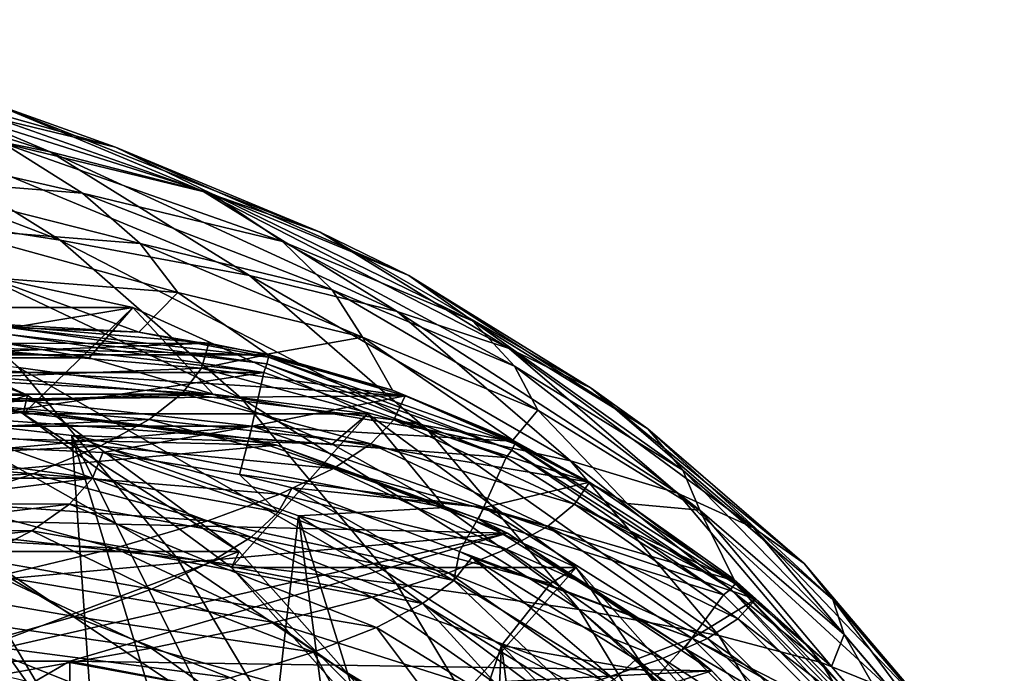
# Model space of a CAD drawing. Header units: metres. Extents: x -240 to 45, y -77 to 27.
# Tile 259 of 259: x 26 to 42, y 13 to 24. Entities that reach past the tile are written whole.
import ezdxf

# ---------------------------------------------------------------- set-up
doc = ezdxf.new("R2010")
doc.units = ezdxf.units.M
doc.layers.add('solid_MASSBILD_K_E_SW0001', color=7, linetype='CONTINUOUS')

msp = doc.modelspace()

# ---------------------------------------------------------------- linework, layer by layer
at = {"layer": 'solid_MASSBILD_K_E_SW0001'}
for points in [[(26.513256, 21.618383, 69.993279), (23.400091, 22.242815, 51.456181), (19.854733, 23.741789, 52.18158)], [(23.040997, 23.075932, 70.57016), (26.513256, 21.618383, 69.993279), (19.854733, 23.741789, 52.18158)], [(27.565533, 21.69525, 107.483948), (25.578016, 22.399107, 89.015839), (22.012533, 23.262505, 89.493393)], [(24.103523, 22.531013, 107.857719), (27.565533, 21.69525, 107.483948), (22.012533, 23.262505, 89.493393)], [(28.965565, 20.984377, 88.562119), (26.513256, 21.618383, 69.993279), (23.040997, 23.075932, 70.57016)], [(25.578016, 22.399107, 89.015839), (28.965565, 20.984377, 88.562119), (23.040997, 23.075932, 70.57016)], [(26.672125, 20.196167, 50.786701), (23.021887, 20.767944, 32.364391), (19.678827, 22.87096, 33.141697)], [(23.400091, 22.242815, 51.456181), (26.672125, 20.196167, 50.786701), (19.678827, 22.87096, 33.141697)], [(29.100212, 20.95089, 125.953415), (27.565533, 21.69525, 107.483948), (24.103523, 22.531013, 107.857719)], [(25.756939, 21.757664, 126.242805), (29.100212, 20.95089, 125.953415), (24.103523, 22.531013, 107.857719)], [(30.854872, 20.325314, 107.128815), (28.965565, 20.984377, 88.562119), (25.578016, 22.399107, 89.015839)], [(27.565533, 21.69525, 107.483948), (30.854872, 20.325314, 107.128815), (25.578016, 22.399107, 89.015839)], [(29.717533, 19.628521, 69.460907), (26.672125, 20.196167, 50.786701), (23.400091, 22.242815, 51.456181)], [(26.513256, 21.618383, 69.993279), (29.717533, 19.628521, 69.460907), (23.400091, 22.242815, 51.456181)], [(27.030077, 20.954216, 144.644272), (25.756939, 21.757664, 126.242805), (22.329327, 22.028706, 126.539497)], [(23.733673, 21.215235, 144.864838), (27.030077, 20.954216, 144.644272), (22.329327, 22.028706, 126.539497)], [(30.245377, 20.177254, 144.429153), (29.100212, 20.95089, 125.953415), (25.756939, 21.757664, 126.242805)], [(27.030077, 20.954216, 144.644272), (30.245377, 20.177254, 144.429153), (25.756939, 21.757664, 126.242805)], [(32.276798, 19.62817, 125.678459), (30.854872, 20.325314, 107.128815), (27.565533, 21.69525, 107.483948)], [(29.100212, 20.95089, 125.953415), (32.276798, 19.62817, 125.678459), (27.565533, 21.69525, 107.483948)], [(32.091705, 19.052948, 88.143402), (29.717533, 19.628521, 69.460907), (26.513256, 21.618383, 69.993279)], [(28.965565, 20.984377, 88.562119), (32.091705, 19.052948, 88.143402), (26.513256, 21.618383, 69.993279)], [(27.956911, 20.146351, 163.059814), (27.030077, 20.954216, 144.644272), (23.733673, 21.215235, 144.864838)], [(24.791973, 20.397409, 163.214233), (27.956911, 20.146351, 163.059814), (23.733673, 21.215235, 144.864838)], [(31.043941, 19.399225, 162.909195), (30.245377, 20.177254, 144.429153), (27.030077, 20.954216, 144.644272)], [(27.956911, 20.146351, 163.059814), (31.043941, 19.399225, 162.909195), (27.030077, 20.954216, 144.644272)], [(33.890537, 18.454912, 106.801071), (32.091705, 19.052948, 88.143402), (28.965565, 20.984377, 88.562119)], [(30.854872, 20.325314, 107.128815), (33.890537, 18.454912, 106.801071), (28.965565, 20.984377, 88.562119)], [(33.300373, 18.903389, 144.224747), (32.276798, 19.62817, 125.678459), (29.100212, 20.95089, 125.953415)], [(30.245377, 20.177254, 144.429153), (33.300373, 18.903389, 144.224747), (29.100212, 20.95089, 125.953415)], [(29.590206, 17.652153, 50.189644), (26.003389, 18.152693, 31.671162), (23.021887, 20.767944, 32.364391)], [(26.672125, 20.196167, 50.786701), (29.590206, 17.652153, 50.189644), (23.021887, 20.767944, 32.364391)], [(24.791973, 20.397409, 163.214233), (25.525551, 19.600435, 181.58493), (28.567757, 19.359098, 181.492416)], [(24.791973, 20.397409, 163.214233), (28.567757, 19.359098, 181.492416), (27.956911, 20.146351, 163.059814)], [(35.208508, 17.822153, 125.424698), (33.890537, 18.454912, 106.801071), (30.854872, 20.325314, 107.128815)], [(32.276798, 19.62817, 125.678459), (35.208508, 17.822153, 125.424698), (30.854872, 20.325314, 107.128815)], [(32.575138, 17.155628, 68.986137), (29.590206, 17.652153, 50.189644), (26.672125, 20.196167, 50.786701)], [(29.717533, 19.628521, 69.460907), (32.575138, 17.155628, 68.986137), (26.672125, 20.196167, 50.786701)], [(27.956911, 20.146351, 163.059814), (28.567757, 19.359098, 181.492416), (31.535038, 18.641062, 181.402176)], [(27.956911, 20.146351, 163.059814), (31.535038, 18.641062, 181.402176), (31.043941, 19.399225, 162.909195)], [(33.977039, 18.174397, 162.766098), (33.300373, 18.903389, 144.224747), (30.245377, 20.177254, 144.429153)], [(31.043941, 19.399225, 162.909195), (33.977039, 18.174397, 162.766098), (30.245377, 20.177254, 144.429153)], [(27.839626, 19.116219, 113.126961), (23.79188, 19.989882, 113.840683), (22.299826, 19.116219, 81.70919)], [(27.839626, 19.116219, 113.126961), (25.095549, 18.659477, 121.226517), (23.79188, 19.989882, 113.840683)], [(27.938696, 18.718594, 199.712418), (28.567757, 19.359098, 181.492416), (25.525551, 19.600435, 181.58493)], [(25.849604, 18.835732, 199.712616), (27.938696, 18.718594, 199.712418), (25.525551, 19.600435, 181.58493)], [(34.879627, 16.652613, 87.769989), (32.575138, 17.155628, 68.986137), (29.717533, 19.628521, 69.460907)], [(32.091705, 19.052948, 88.143402), (34.879627, 16.652613, 87.769989), (29.717533, 19.628521, 69.460907)], [(36.119877, 17.164074, 144.036102), (35.208508, 17.822153, 125.424698), (32.276798, 19.62817, 125.678459)], [(33.300373, 18.903389, 144.224747), (36.119877, 17.164074, 144.036102), (32.276798, 19.62817, 125.678459)], [(26.146257, 17.705931, 80.424179), (22.301052, 19.444334, 81.102196), (14.875669, 17.705931, 16.505493)], [(26.146257, 17.705931, 80.424179), (22.299826, 19.116219, 81.70919), (22.301052, 19.444334, 81.102196)], [(27.938696, 18.718594, 199.712418), (30.002419, 18.367893, 199.712204), (28.567757, 19.359098, 181.492416)], [(30.002419, 18.367893, 199.712204), (31.535038, 18.641062, 181.402176), (28.567757, 19.359098, 181.492416)], [(31.043941, 19.399225, 162.909195), (31.535038, 18.641062, 181.402176), (34.35434, 17.464031, 181.316437)], [(31.043941, 19.399225, 162.909195), (34.35434, 17.464031, 181.316437), (33.977039, 18.174397, 162.766098)], [(27.839626, 19.116219, 113.126961), (22.299826, 19.116219, 81.70919), (26.080145, 17.407152, 81.042618)], [(26.146257, 17.705931, 80.424179), (26.080145, 17.407152, 81.042618), (22.299826, 19.116219, 81.70919)], [(27.839626, 19.116219, 113.126961), (27.140009, 18.306744, 120.86602), (25.095549, 18.659477, 121.226517)], [(31.619946, 17.407152, 112.460388), (27.839626, 19.116219, 113.126961), (26.080145, 17.407152, 81.042618)], [(27.839626, 19.116219, 113.126961), (29.132648, 17.723812, 120.514664), (27.140009, 18.306744, 120.86602)], [(31.619946, 17.407152, 112.460388), (29.132648, 17.723812, 120.514664), (27.839626, 19.116219, 113.126961)], [(36.597809, 16.130129, 106.508781), (34.879627, 16.652613, 87.769989), (32.091705, 19.052948, 88.143402)], [(33.890537, 18.454912, 106.801071), (36.597809, 16.130129, 106.508781), (32.091705, 19.052948, 88.143402)], [(36.683998, 16.502068, 162.634018), (36.119877, 17.164074, 144.036102), (33.300373, 18.903389, 144.224747)], [(33.977039, 18.174397, 162.766098), (36.683998, 16.502068, 162.634018), (33.300373, 18.903389, 144.224747)], [(22.552111, 18.533062, 200.399994), (25.806805, 18.823624, 200.399994), (29.062092, 18.541107, 200.399994)], [(25.755478, 18.416906, 210.02565), (29.062092, 18.541107, 200.399994), (25.806805, 18.823624, 200.399994)], [(25.852304, 18.792404, 199.855743), (27.938696, 18.718594, 199.712418), (25.849604, 18.835732, 199.712616)], [(25.852303, 18.682961, 199.961533), (25.851896, 18.535978, 200), (29.947947, 18.072838, 200)], [(25.852303, 18.682961, 199.961533), (29.998169, 18.212116, 199.961533), (25.852304, 18.792404, 199.855743)], [(25.852303, 18.682961, 199.961533), (29.947947, 18.072838, 200), (29.998169, 18.212116, 199.961533)], [(25.852304, 18.792404, 199.855743), (30.022707, 18.318771, 199.855743), (27.938696, 18.718594, 199.712418)], [(29.998169, 18.212116, 199.961533), (30.022707, 18.318771, 199.855743), (25.852304, 18.792404, 199.855743)], [(30.022707, 18.318771, 199.855743), (30.002419, 18.367893, 199.712204), (27.938696, 18.718594, 199.712418)], [(18.910109, 18.306744, 122.317177), (20.954567, 18.659477, 121.95668), (27.140009, 18.306744, 120.86602)], [(20.954567, 18.659477, 121.95668), (25.095549, 18.659477, 121.226517), (27.140009, 18.306744, 120.86602)], [(21.674252, 18.354313, 200.399994), (22.552111, 18.533062, 200.399994), (29.985395, 18.354292, 200.399994)], [(29.947947, 18.072838, 200), (25.851896, 18.535978, 200), (21.755913, 18.072725, 200)], [(28.550415, 15.090361, 31.07896), (24.849073, 15.512636, 12.97289), (22.234289, 18.660191, 13.592484)], [(26.003389, 18.152693, 31.671162), (28.550415, 15.090361, 31.07896), (22.234289, 18.660191, 13.592484)], [(22.552111, 18.533062, 200.399994), (29.062092, 18.541107, 200.399994), (29.985395, 18.354292, 200.399994)], [(25.755478, 18.416906, 210.02565), (28.945997, 18.140505, 210.084793), (29.062092, 18.541107, 200.399994)], [(29.062092, 18.541107, 200.399994), (28.945997, 18.140505, 210.084793), (29.985395, 18.354292, 200.399994)], [(30.002419, 18.367893, 199.712204), (32.015404, 17.787642, 199.711975), (31.535038, 18.641062, 181.402176)], [(33.952717, 16.984594, 199.711716), (34.35434, 17.464031, 181.316437), (31.535038, 18.641062, 181.402176)], [(32.015404, 17.787642, 199.711975), (33.952717, 16.984594, 199.711716), (31.535038, 18.641062, 181.402176)], [(25.755478, 18.416906, 210.02565), (25.512453, 18.004221, 219.64856), (28.945997, 18.140505, 210.084793)], [(30.022707, 18.318771, 199.855743), (32.015404, 17.787642, 199.711975), (30.002419, 18.367893, 199.712204)], [(37.823086, 15.577211, 125.198387), (36.597809, 16.130129, 106.508781), (33.890537, 18.454912, 106.801071)], [(35.208508, 17.822153, 125.424698), (37.823086, 15.577211, 125.198387), (33.890537, 18.454912, 106.801071)], [(16.917467, 17.723812, 122.668533), (18.910109, 18.306744, 122.317177), (29.132648, 17.723812, 120.514664)], [(18.910109, 18.306744, 122.317177), (27.140009, 18.306744, 120.86602), (29.132648, 17.723812, 120.514664)], [(21.674252, 18.354313, 200.399994), (29.985395, 18.354292, 200.399994), (32.218803, 17.694164, 200.399994)], [(25.829977, 17.650002, 200.399994), (21.674252, 18.354313, 200.399994), (32.218803, 17.694164, 200.399994)], [(28.945997, 18.140505, 210.084793), (32.218803, 17.694164, 200.399994), (29.985395, 18.354292, 200.399994)], [(29.998169, 18.212116, 199.961533), (29.947947, 18.072838, 200), (33.841747, 16.705269, 200)], [(29.998169, 18.212116, 199.961533), (33.933125, 16.824324, 199.961533), (30.022707, 18.318771, 199.855743)], [(29.998169, 18.212116, 199.961533), (33.841747, 16.705269, 200), (33.933125, 16.824324, 199.961533)], [(30.022707, 18.318771, 199.855743), (33.980915, 16.922781, 199.855743), (32.015404, 17.787642, 199.711975)], [(33.933125, 16.824324, 199.961533), (33.980915, 16.922781, 199.855743), (30.022707, 18.318771, 199.855743)], [(25.829977, 17.450001, 200), (29.947947, 18.072838, 200), (21.755913, 18.072725, 200)], [(25.512453, 18.004221, 219.64856), (28.636663, 17.734013, 219.773453), (28.945997, 18.140505, 210.084793)], [(25.829977, 17.450001, 200), (29.713083, 17.012463, 200), (29.947947, 18.072838, 200)], [(32.082523, 14.673477, 49.679703), (28.550415, 15.090361, 31.07896), (26.003389, 18.152693, 31.671162)], [(29.590206, 17.652153, 50.189644), (32.082523, 14.673477, 49.679703), (26.003389, 18.152693, 31.671162)], [(28.945997, 18.140505, 210.084793), (28.636663, 17.734013, 219.773453), (32.040001, 17.311852, 210.141937)], [(28.945997, 18.140505, 210.084793), (32.040001, 17.311852, 210.141937), (32.218803, 17.694164, 200.399994)], [(29.713083, 17.012463, 200), (33.841747, 16.705269, 200), (29.947947, 18.072838, 200)], [(33.977039, 18.174397, 162.766098), (34.35434, 17.464031, 181.316437), (36.956242, 15.856987, 181.237305)], [(33.977039, 18.174397, 162.766098), (36.956242, 15.856987, 181.237305), (36.683998, 16.502068, 162.634018)], [(25.512453, 18.004221, 219.64856), (25.049196, 17.581347, 229.266602), (28.636663, 17.734013, 219.773453)], [(25.049196, 17.581347, 229.266602), (28.103794, 17.31748, 229.463196), (28.636663, 17.734013, 219.773453)], [(28.636663, 17.734013, 219.773453), (28.103794, 17.31748, 229.463196), (31.666382, 16.923939, 219.89415)], [(28.636663, 17.734013, 219.773453), (31.666382, 16.923939, 219.89415), (32.040001, 17.311852, 210.141937)], [(33.980915, 16.922781, 199.855743), (33.952717, 16.984594, 199.711716), (32.015404, 17.787642, 199.711975)], [(38.634384, 15.002034, 143.867874), (37.823086, 15.577211, 125.198387), (35.208508, 17.822153, 125.424698)], [(36.119877, 17.164074, 144.036102), (38.634384, 15.002034, 143.867874), (35.208508, 17.822153, 125.424698)], [(26.146257, 17.705931, 80.424179), (14.875669, 17.705931, 16.505493), (18.281046, 15.193629, 15.905033)], [(23.025059, 17.5, 121.591599), (16.917467, 17.723812, 122.668533), (29.132648, 17.723812, 120.514664)], [(29.551634, 15.193629, 79.823723), (26.146257, 17.705931, 80.424179), (18.281046, 15.193629, 15.905033)], [(21.902395, 17.207458, 204.399994), (25.829977, 17.650002, 204.399994), (29.757557, 17.207458, 204.399994)], [(23.025059, 17.5, 121.591599), (29.132648, 17.723812, 120.514664), (31.048456, 16.918024, 120.176857)], [(25.049196, 17.581347, 229.266602), (24.336946, 17.144156, 238.877258), (28.103794, 17.31748, 229.463196)], [(29.757557, 17.207458, 200.399994), (25.829977, 17.650002, 200.399994), (32.218803, 17.694164, 200.399994)], [(25.829977, 17.650002, 204.399994), (25.829977, 17.650002, 200.399994), (29.757557, 17.207458, 200.399994)], [(25.829977, 17.650002, 204.399994), (29.757557, 17.207458, 200.399994), (29.757557, 17.207458, 204.399994)], [(29.551634, 15.193629, 79.823723), (26.080145, 17.407152, 81.042618), (26.146257, 17.705931, 80.424179)], [(31.619946, 17.407152, 112.460388), (31.048456, 16.918024, 120.176857), (29.132648, 17.723812, 120.514664)], [(35.015553, 14.26036, 68.580673), (32.082523, 14.673477, 49.679703), (29.590206, 17.652153, 50.189644)], [(32.575138, 17.155628, 68.986137), (35.015553, 14.26036, 68.580673), (29.590206, 17.652153, 50.189644)], [(29.757557, 17.207458, 200.399994), (32.218803, 17.694164, 200.399994), (33.934425, 16.969345, 200.399994)], [(32.218803, 17.694164, 200.399994), (32.040001, 17.311852, 210.141937), (33.934425, 16.969345, 200.399994)], [(22.283205, 17.085752, 195.899994), (26.231396, 17.445379, 195.899994), (25.829977, 17.450001, 200)], [(22.283205, 17.085752, 195.899994), (30.158815, 16.904539, 195.899994), (26.231396, 17.445379, 195.899994)], [(26.860199, 17.061192, 120.915359), (23.025059, 17.5, 121.591599), (31.048456, 16.918024, 120.176857)], [(27.249514, 11.514253, 141.284409), (23.025059, 17.5, 121.591599), (26.860199, 17.061192, 120.915359)], [(27.249514, 11.514253, 141.284409), (25.861008, 11.59254, 141.284409), (23.025059, 17.5, 121.591599)], [(26.231396, 17.445379, 195.899994), (29.713083, 17.012463, 200), (25.829977, 17.450001, 200)], [(26.231396, 17.445379, 195.899994), (30.158815, 16.904539, 195.899994), (29.713083, 17.012463, 200)], [(33.952717, 16.984594, 199.711716), (35.790127, 15.968212, 199.711472), (34.35434, 17.464031, 181.316437)], [(35.790127, 15.968212, 199.711472), (36.956242, 15.856987, 181.237305), (34.35434, 17.464031, 181.316437)], [(24.336946, 17.144156, 238.877258), (27.316761, 16.886833, 239.152191), (28.103794, 17.31748, 229.463196)], [(31.619946, 17.407152, 112.460388), (26.080145, 17.407152, 81.042618), (29.428057, 14.937243, 80.452286)], [(29.551634, 15.193629, 79.823723), (29.428057, 14.937243, 80.452286), (26.080145, 17.407152, 81.042618)], [(28.103794, 17.31748, 229.463196), (27.316761, 16.886833, 239.152191), (31.066031, 16.52644, 229.653244)], [(28.103794, 17.31748, 229.463196), (31.066031, 16.52644, 229.653244), (31.666382, 16.923939, 219.89415)], [(34.967857, 14.937243, 111.870056), (31.619946, 17.407152, 112.460388), (29.428057, 14.937243, 80.452286)], [(31.619946, 17.407152, 112.460388), (32.863407, 15.899481, 119.856834), (31.048456, 16.918024, 120.176857)], [(34.967857, 14.937243, 111.870056), (32.863407, 15.899481, 119.856834), (31.619946, 17.407152, 112.460388)], [(32.040001, 17.311852, 210.141937), (31.666382, 16.923939, 219.89415), (34.943325, 15.956249, 210.195602)], [(32.040001, 17.311852, 210.141937), (34.943325, 15.956249, 210.195602), (35.181061, 16.308609, 200.399994)], [(32.040001, 17.311852, 210.141937), (35.181061, 16.308609, 200.399994), (33.934425, 16.969345, 200.399994)], [(21.902395, 17.207458, 204.399994), (29.757557, 17.207458, 204.399994), (25.835207, 16.853493, 204.399994)], [(24.336946, 17.144156, 238.877258), (23.340715, 16.691053, 248.469696), (27.316761, 16.886833, 239.152191)], [(29.757557, 17.207458, 204.399994), (27.357983, 16.783882, 204.399994), (25.835207, 16.853493, 204.399994)], [(29.757557, 17.207458, 204.399994), (29.557476, 16.433149, 204.399994), (27.357983, 16.783882, 204.399994)], [(29.757557, 17.207458, 204.399994), (33.488022, 15.902099, 204.399994), (29.557476, 16.433149, 204.399994)], [(29.757557, 17.207458, 200.399994), (33.934425, 16.969345, 200.399994), (35.181061, 16.308609, 200.399994)], [(33.488022, 15.902099, 200.399994), (29.757557, 17.207458, 200.399994), (35.181061, 16.308609, 200.399994)], [(29.757557, 17.207458, 204.399994), (29.757557, 17.207458, 200.399994), (33.488022, 15.902099, 200.399994)], [(29.757557, 17.207458, 204.399994), (33.488022, 15.902099, 200.399994), (33.488022, 15.902099, 204.399994)], [(37.260567, 13.842278, 87.451088), (35.015553, 14.26036, 68.580673), (32.575138, 17.155628, 68.986137)], [(34.879627, 16.652613, 87.769989), (37.260567, 13.842278, 87.451088), (32.575138, 17.155628, 68.986137)], [(39.098133, 14.423364, 162.516235), (38.634384, 15.002034, 143.867874), (36.119877, 17.164074, 144.036102)], [(36.683998, 16.502068, 162.634018), (39.098133, 14.423364, 162.516235), (36.119877, 17.164074, 144.036102)], [(18.518078, 15.8442, 195.899994), (30.158815, 16.904539, 195.899994), (22.283205, 17.085752, 195.899994)], [(26.860199, 17.061192, 120.915359), (31.048456, 16.918024, 120.176857), (32.863407, 15.899481, 119.856834)], [(30.50271, 15.766929, 120.273087), (26.860199, 17.061192, 120.915359), (32.863407, 15.899481, 119.856834)], [(29.947367, 10.881186, 141.284409), (26.860199, 17.061192, 120.915359), (30.50271, 15.766929, 120.273087)], [(28.618206, 11.275849, 141.284409), (27.249514, 11.514253, 141.284409), (26.860199, 17.061192, 120.915359)], [(29.947367, 10.881186, 141.284409), (28.618206, 11.275849, 141.284409), (26.860199, 17.061192, 120.915359)], [(29.713083, 17.012463, 200), (33.40136, 15.721846, 200), (33.841747, 16.705269, 200)], [(30.158815, 16.904539, 195.899994), (33.40136, 15.721846, 200), (29.713083, 17.012463, 200)], [(33.980915, 16.922781, 199.855743), (35.790127, 15.968212, 199.711472), (33.952717, 16.984594, 199.711716)], [(18.518078, 15.8442, 195.899994), (33.862778, 15.491173, 195.899994), (30.158815, 16.904539, 195.899994)], [(23.340715, 16.691053, 248.469696), (26.239054, 16.440506, 248.830215), (27.316761, 16.886833, 239.152191)], [(25.835207, 16.853493, 204.399994), (27.194868, 16.37438, 214.112305), (24.261452, 16.779123, 204.399994)], [(25.835207, 16.853493, 204.399994), (27.357983, 16.783882, 204.399994), (27.194868, 16.37438, 214.112305)], [(27.316761, 16.886833, 239.152191), (26.239054, 16.440506, 248.830215), (30.206507, 16.115461, 239.418015)], [(27.194868, 16.37438, 214.112305), (27.357983, 16.783882, 204.399994), (30.1758, 15.824921, 214.064789)], [(27.316761, 16.886833, 239.152191), (30.206507, 16.115461, 239.418015), (31.066031, 16.52644, 229.653244)], [(27.357983, 16.783882, 204.399994), (29.557476, 16.433149, 204.399994), (30.1758, 15.824921, 214.064789)], [(30.158815, 16.904539, 195.899994), (33.862778, 15.491173, 195.899994), (33.40136, 15.721846, 200)], [(31.666382, 16.923939, 219.89415), (31.066031, 16.52644, 229.653244), (34.509384, 15.598719, 220.007477)], [(31.666382, 16.923939, 219.89415), (34.509384, 15.598719, 220.007477), (34.943325, 15.956249, 210.195602)], [(33.933125, 16.824324, 199.961533), (33.841747, 16.705269, 200), (37.339401, 14.498757, 200)], [(33.933125, 16.824324, 199.961533), (37.458195, 14.59189, 199.961533), (33.980915, 16.922781, 199.855743)], [(33.933125, 16.824324, 199.961533), (37.339401, 14.498757, 200), (37.458195, 14.59189, 199.961533)], [(33.980915, 16.922781, 199.855743), (37.52676, 14.677192, 199.855743), (35.790127, 15.968212, 199.711472)], [(37.458195, 14.59189, 199.961533), (37.52676, 14.677192, 199.855743), (33.980915, 16.922781, 199.855743)], [(23.340715, 16.691053, 248.469696), (22.018703, 16.223219, 258.024017), (26.239054, 16.440506, 248.830215)], [(24.261452, 16.779123, 204.399994), (27.194868, 16.37438, 214.112305), (24.168804, 16.373943, 213.953201)], [(33.40136, 15.721846, 200), (37.339401, 14.498757, 200), (33.841747, 16.705269, 200)], [(38.91, 13.408177, 106.259148), (37.260567, 13.842278, 87.451088), (34.879627, 16.652613, 87.769989)], [(36.597809, 16.130129, 106.508781), (38.91, 13.408177, 106.259148), (34.879627, 16.652613, 87.769989)], [(31.066031, 16.52644, 229.653244), (30.206507, 16.115461, 239.418015), (33.845707, 15.232348, 229.831665)], [(31.066031, 16.52644, 229.653244), (33.845707, 15.232348, 229.831665), (34.509384, 15.598719, 220.007477)], [(36.683998, 16.502068, 162.634018), (36.956242, 15.856987, 181.237305), (39.276672, 13.859497, 181.166733)], [(36.683998, 16.502068, 162.634018), (39.276672, 13.859497, 181.166733), (39.098133, 14.423364, 162.516235)], [(22.018703, 16.223219, 258.024017), (24.827793, 15.979663, 258.477509), (26.239054, 16.440506, 248.830215)], [(23.875525, 15.961143, 223.499313), (27.194868, 16.37438, 214.112305), (26.824583, 15.957064, 223.823013)], [(24.168804, 16.373943, 213.953201), (27.194868, 16.37438, 214.112305), (23.875525, 15.961143, 223.499313)], [(26.239054, 16.440506, 248.830215), (24.827793, 15.979663, 258.477509), (29.049831, 15.689512, 249.178848)], [(26.239054, 16.440506, 248.830215), (29.049831, 15.689512, 249.178848), (30.206507, 16.115461, 239.418015)], [(26.824583, 15.957064, 223.823013), (27.194868, 16.37438, 214.112305), (29.744532, 15.426044, 223.733459)], [(27.194868, 16.37438, 214.112305), (30.1758, 15.824921, 214.064789), (29.744532, 15.426044, 223.733459)], [(29.557476, 16.433149, 204.399994), (30.402674, 16.216429, 204.399994), (30.1758, 15.824921, 214.064789)], [(33.488022, 15.902099, 204.399994), (30.402674, 16.216429, 204.399994), (29.557476, 16.433149, 204.399994)], [(33.488022, 15.902099, 200.399994), (35.181061, 16.308609, 200.399994), (37.481274, 14.736204, 200.399994)], [(35.181061, 16.308609, 200.399994), (34.943325, 15.956249, 210.195602), (37.481274, 14.736204, 200.399994)], [(33.000454, 14.729913, 214.151733), (30.1758, 15.824921, 214.064789), (30.402674, 16.216429, 204.399994)], [(33.094433, 15.192864, 204.399994), (33.000454, 14.729913, 214.151733), (30.402674, 16.216429, 204.399994)], [(33.488022, 15.902099, 204.399994), (33.094433, 15.192864, 204.399994), (30.402674, 16.216429, 204.399994)], [(30.206507, 16.115461, 239.418015), (29.049831, 15.689512, 249.178848), (32.918156, 14.853548, 239.667572)], [(30.206507, 16.115461, 239.418015), (32.918156, 14.853548, 239.667572), (33.845707, 15.232348, 229.831665)], [(40.056198, 12.948694, 125.005096), (38.91, 13.408177, 106.259148), (36.597809, 16.130129, 106.508781)], [(37.823086, 15.577211, 125.198387), (40.056198, 12.948694, 125.005096), (36.597809, 16.130129, 106.508781)], [(15.130383, 13.784815, 195.899994), (33.862778, 15.491173, 195.899994), (18.518078, 15.8442, 195.899994)], [(24.827793, 15.979663, 258.477509), (23.039829, 15.505601, 268.07251), (27.55208, 15.249704, 258.916138)], [(23.875525, 15.961143, 223.499313), (26.824583, 15.957064, 223.823013), (23.354477, 15.536586, 233.036316)], [(23.354477, 15.536586, 233.036316), (26.824583, 15.957064, 223.823013), (26.217148, 15.527656, 233.530014)], [(24.827793, 15.979663, 258.477509), (27.55208, 15.249704, 258.916138), (29.049831, 15.689512, 249.178848)], [(26.217148, 15.527656, 233.530014), (26.824583, 15.957064, 223.823013), (29.078035, 15.015815, 233.403915)], [(26.824583, 15.957064, 223.823013), (29.744532, 15.426044, 223.733459), (29.078035, 15.015815, 233.403915)], [(30.50271, 15.766929, 120.273087), (32.863407, 15.899481, 119.856834), (34.554726, 14.680935, 119.558609)], [(34.967857, 14.937243, 111.870056), (34.554726, 14.680935, 119.558609), (32.863407, 15.899481, 119.856834)], [(33.488022, 15.902099, 204.399994), (36.834522, 13.799363, 204.399994), (33.094433, 15.192864, 204.399994)], [(33.488022, 15.902099, 200.399994), (37.481274, 14.736204, 200.399994), (37.858566, 14.426644, 200.399994)], [(36.834522, 13.799363, 200.399994), (33.488022, 15.902099, 200.399994), (37.858566, 14.426644, 200.399994)], [(33.488022, 15.902099, 204.399994), (33.488022, 15.902099, 200.399994), (36.834522, 13.799363, 200.399994)], [(33.488022, 15.902099, 204.399994), (36.834522, 13.799363, 200.399994), (36.834522, 13.799363, 204.399994)], [(34.943325, 15.956249, 210.195602), (34.509384, 15.598719, 220.007477), (37.567585, 14.114952, 210.244263)], [(34.943325, 15.956249, 210.195602), (37.567585, 14.114952, 210.244263), (37.858566, 14.426644, 200.399994)], [(34.943325, 15.956249, 210.195602), (37.858566, 14.426644, 200.399994), (37.481274, 14.736204, 200.399994)], [(35.790127, 15.968212, 199.711472), (37.504372, 14.750726, 199.711212), (36.956242, 15.856987, 181.237305)], [(37.52676, 14.677192, 199.855743), (37.504372, 14.750726, 199.711212), (35.790127, 15.968212, 199.711472)], [(39.073612, 13.346952, 199.710968), (39.276672, 13.859497, 181.166733), (36.956242, 15.856987, 181.237305)], [(37.504372, 14.750726, 199.711212), (39.073612, 13.346952, 199.710968), (36.956242, 15.856987, 181.237305)], [(29.049831, 15.689512, 249.178848), (27.55208, 15.249704, 258.916138), (31.687368, 14.460942, 249.506104)], [(29.049831, 15.689512, 249.178848), (31.687368, 14.460942, 249.506104), (32.918156, 14.853548, 239.667572)], [(33.000454, 14.729913, 214.151733), (29.744532, 15.426044, 223.733459), (30.1758, 15.824921, 214.064789)], [(31.218189, 10.33653, 141.284409), (29.947367, 10.881186, 141.284409), (30.50271, 15.766929, 120.273087)], [(33.770359, 13.682057, 119.696915), (30.50271, 15.766929, 120.273087), (34.554726, 14.680935, 119.558609)], [(32.412998, 9.65036, 141.284409), (30.50271, 15.766929, 120.273087), (33.770359, 13.682057, 119.696915)], [(32.412998, 9.65036, 141.284409), (31.218189, 10.33653, 141.284409), (30.50271, 15.766929, 120.273087)], [(33.40136, 15.721846, 200), (36.709908, 13.64292, 200), (37.339401, 14.498757, 200)], [(33.862778, 15.491173, 195.899994), (36.709908, 13.64292, 200), (33.40136, 15.721846, 200)], [(23.354477, 15.536586, 233.036316), (26.217148, 15.527656, 233.530014), (22.576998, 15.096725, 242.560074)], [(22.576998, 15.096725, 242.560074), (26.217148, 15.527656, 233.530014), (25.340912, 15.082559, 243.229553)], [(25.340912, 15.082559, 243.229553), (26.217148, 15.527656, 233.530014), (28.144041, 14.590806, 243.073471)], [(26.217148, 15.527656, 233.530014), (29.078035, 15.015815, 233.403915), (28.144041, 14.590806, 243.073471)], [(34.509384, 15.598719, 220.007477), (33.845707, 15.232348, 229.831665), (37.079121, 13.798687, 220.110062)], [(34.509384, 15.598719, 220.007477), (37.079121, 13.798687, 220.110062), (37.567585, 14.114952, 210.244263)], [(40.782032, 12.470581, 143.724182), (40.056198, 12.948694, 125.005096), (37.823086, 15.577211, 125.198387)], [(38.634384, 15.002034, 143.867874), (40.782032, 12.470581, 143.724182), (37.823086, 15.577211, 125.198387)], [(24.829977, 13.431387, 195.899994), (33.862778, 15.491173, 195.899994), (15.130383, 13.784815, 195.899994)], [(24.849073, 15.512636, 12.97289), (26.952351, 11.981979, 12.474505), (22.716545, 15.276453, 0.257628)], [(23.039829, 15.505601, 268.07251), (25.669125, 14.79728, 268.607239), (27.55208, 15.249704, 258.916138)], [(24.829977, 13.431387, 195.899994), (26.829977, 13.431387, 195.899994), (33.862778, 15.491173, 195.899994)], [(30.599434, 11.655763, 30.602552), (26.952351, 11.981979, 12.474505), (24.849073, 15.512636, 12.97289)], [(28.550415, 15.090361, 31.07896), (30.599434, 11.655763, 30.602552), (24.849073, 15.512636, 12.97289)], [(26.829977, 13.431387, 195.899994), (37.152191, 13.278172, 195.899994), (33.862778, 15.491173, 195.899994)], [(32.501144, 14.356922, 223.912567), (29.078035, 15.015815, 233.403915), (29.744532, 15.426044, 223.733459)], [(33.000454, 14.729913, 214.151733), (32.501144, 14.356922, 223.912567), (29.744532, 15.426044, 223.733459)], [(33.862778, 15.491173, 195.899994), (37.152191, 13.278172, 195.899994), (36.709908, 13.64292, 200)], [(26.952351, 11.981979, 12.474505), (24.166147, 12.95708, 0.254102), (22.716545, 15.276453, 0.257628)], [(27.55208, 15.249704, 258.916138), (25.669125, 14.79728, 268.607239), (30.108442, 14.05556, 259.32785)], [(27.55208, 15.249704, 258.916138), (30.108442, 14.05556, 259.32785), (31.687368, 14.460942, 249.506104)], [(33.845707, 15.232348, 229.831665), (32.918156, 14.853548, 239.667572), (36.358204, 13.474599, 229.993103)], [(33.845707, 15.232348, 229.831665), (36.358204, 13.474599, 229.993103), (37.079121, 13.798687, 220.110062)], [(29.551634, 15.193629, 79.823723), (18.281046, 15.193629, 15.905033), (21.097666, 12.017189, 15.408386)], [(32.368256, 12.017189, 79.327072), (29.551634, 15.193629, 79.823723), (21.097666, 12.017189, 15.408386)], [(24.155392, 14.621876, 252.905396), (25.340912, 15.082559, 243.229553), (26.902443, 14.151016, 252.727081)], [(25.340912, 15.082559, 243.229553), (28.144041, 14.590806, 243.073471), (26.902443, 14.151016, 252.727081)], [(34.087662, 11.333453, 49.269444), (30.599434, 11.655763, 30.602552), (28.550415, 15.090361, 31.07896)], [(32.082523, 14.673477, 49.679703), (34.087662, 11.333453, 49.269444), (28.550415, 15.090361, 31.07896)], [(32.368256, 12.017189, 79.327072), (29.428057, 14.937243, 80.452286), (29.551634, 15.193629, 79.823723)], [(33.094433, 15.192864, 204.399994), (33.291931, 15.095955, 204.399994), (33.000454, 14.729913, 214.151733)], [(35.580215, 13.135445, 214.145401), (33.000454, 14.729913, 214.151733), (33.291931, 15.095955, 204.399994)], [(36.834522, 13.799363, 204.399994), (33.291931, 15.095955, 204.399994), (33.094433, 15.192864, 204.399994)], [(35.927296, 13.460398, 204.399994), (35.580215, 13.135445, 214.145401), (33.291931, 15.095955, 204.399994)], [(36.834522, 13.799363, 204.399994), (35.927296, 13.460398, 204.399994), (33.291931, 15.095955, 204.399994)], [(31.761168, 13.973245, 233.680298), (28.144041, 14.590806, 243.073471), (29.078035, 15.015815, 233.403915)], [(32.501144, 14.356922, 223.912567), (31.761168, 13.973245, 233.680298), (29.078035, 15.015815, 233.403915)], [(34.967857, 14.937243, 111.870056), (29.428057, 14.937243, 80.452286), (32.197147, 11.814404, 79.96402)], [(32.368256, 12.017189, 79.327072), (32.197147, 11.814404, 79.96402), (29.428057, 14.937243, 80.452286)], [(37.73695, 11.814404, 111.381798), (34.967857, 14.937243, 111.870056), (32.197147, 11.814404, 79.96402)], [(34.967857, 14.937243, 111.870056), (36.101093, 13.277711, 119.285942), (34.554726, 14.680935, 119.558609)], [(37.73695, 11.814404, 111.381798), (36.101093, 13.277711, 119.285942), (34.967857, 14.937243, 111.870056)], [(41.160015, 11.989505, 162.415634), (40.782032, 12.470581, 143.724182), (38.634384, 15.002034, 143.867874)], [(39.098133, 14.423364, 162.516235), (41.160015, 11.989505, 162.415634), (38.634384, 15.002034, 143.867874)], [(25.669125, 14.79728, 268.607239), (23.356987, 14.333483, 278.2276), (28.136335, 13.638549, 269.109131)], [(25.669125, 14.79728, 268.607239), (28.136335, 13.638549, 269.109131), (30.108442, 14.05556, 259.32785)], [(32.918156, 14.853548, 239.667572), (31.687368, 14.460942, 249.506104), (35.369156, 13.139508, 239.893311)], [(35.026073, 12.804362, 223.904388), (32.501144, 14.356922, 223.912567), (33.000454, 14.729913, 214.151733)], [(32.918156, 14.853548, 239.667572), (35.369156, 13.139508, 239.893311), (36.358204, 13.474599, 229.993103)], [(35.580215, 13.135445, 214.145401), (35.026073, 12.804362, 223.904388), (33.000454, 14.729913, 214.151733)], [(37.52676, 14.677192, 199.855743), (39.073612, 13.346952, 199.710968), (37.504372, 14.750726, 199.711212)], [(24.155392, 14.621876, 252.905396), (26.902443, 14.151016, 252.727081), (25.310301, 13.697697, 262.344482)], [(30.74617, 13.575703, 243.452805), (26.902443, 14.151016, 252.727081), (28.144041, 14.590806, 243.073471)], [(31.761168, 13.973245, 233.680298), (30.74617, 13.575703, 243.452805), (28.144041, 14.590806, 243.073471)], [(36.978985, 11.014213, 68.254456), (34.087662, 11.333453, 49.269444), (32.082523, 14.673477, 49.679703)], [(35.015553, 14.26036, 68.580673), (36.978985, 11.014213, 68.254456), (32.082523, 14.673477, 49.679703)], [(33.770359, 13.682057, 119.696915), (34.554726, 14.680935, 119.558609), (36.101093, 13.277711, 119.285942)], [(37.458195, 14.59189, 199.961533), (37.339401, 14.498757, 200), (40.265011, 11.559883, 200)], [(37.458195, 14.59189, 199.961533), (40.39703, 11.62993, 199.961533), (37.52676, 14.677192, 199.855743)], [(37.458195, 14.59189, 199.961533), (40.265011, 11.559883, 200), (40.39703, 11.62993, 199.961533)], [(37.52676, 14.677192, 199.855743), (40.482857, 11.697835, 199.855743), (39.073612, 13.346952, 199.710968)], [(40.39703, 11.62993, 199.961533), (40.482857, 11.697835, 199.855743), (37.52676, 14.677192, 199.855743)], [(31.687368, 14.460942, 249.506104), (30.108442, 14.05556, 259.32785), (34.071373, 12.7922, 249.802094)], [(31.687368, 14.460942, 249.506104), (34.071373, 12.7922, 249.802094), (35.369156, 13.139508, 239.893311)], [(36.709908, 13.64292, 200), (40.265011, 11.559883, 200), (37.339401, 14.498757, 200)], [(36.834522, 13.799363, 200.399994), (37.858566, 14.426644, 200.399994), (40.169842, 12.105673, 200.399994)], [(37.567585, 14.114952, 210.244263), (40.169842, 12.105673, 200.399994), (37.858566, 14.426644, 200.399994)], [(39.098133, 14.423364, 162.516235), (39.276672, 13.859497, 181.166733), (41.258499, 11.520743, 181.106476)], [(39.098133, 14.423364, 162.516235), (41.258499, 11.520743, 181.106476), (41.160015, 11.989505, 162.415634)], [(23.356987, 14.333483, 278.2276), (25.726225, 13.211056, 278.823456), (28.136335, 13.638549, 269.109131)], [(34.231106, 12.463868, 233.674774), (31.761168, 13.973245, 233.680298), (32.501144, 14.356922, 223.912567)], [(35.026073, 12.804362, 223.904388), (34.231106, 12.463868, 233.674774), (32.501144, 14.356922, 223.912567)], [(39.17614, 10.691319, 87.194511), (36.978985, 11.014213, 68.254456), (35.015553, 14.26036, 68.580673)], [(37.260567, 13.842278, 87.451088), (39.17614, 10.691319, 87.194511), (35.015553, 14.26036, 68.580673)], [(29.414446, 13.164344, 253.215057), (25.310301, 13.697697, 262.344482), (26.902443, 14.151016, 252.727081)], [(30.74617, 13.575703, 243.452805), (29.414446, 13.164344, 253.215057), (26.902443, 14.151016, 252.727081)], [(37.567585, 14.114952, 210.244263), (37.079121, 13.798687, 220.110062), (39.832958, 11.844076, 210.286209)], [(37.567585, 14.114952, 210.244263), (39.832958, 11.844076, 210.286209), (40.169842, 12.105673, 200.399994)], [(30.108442, 14.05556, 259.32785), (28.136335, 13.638549, 269.109131), (32.41906, 12.433587, 259.700195)], [(30.108442, 14.05556, 259.32785), (32.41906, 12.433587, 259.700195), (34.071373, 12.7922, 249.802094)], [(33.160099, 12.111178, 243.455154), (30.74617, 13.575703, 243.452805), (31.761168, 13.973245, 233.680298)], [(34.231106, 12.463868, 233.674774), (33.160099, 12.111178, 243.455154), (31.761168, 13.973245, 233.680298)], [(36.834522, 13.799363, 204.399994), (36.271053, 13.193015, 204.399994), (35.927296, 13.460398, 204.399994)], [(36.834522, 13.799363, 204.399994), (39.629383, 11.004497, 204.399994), (36.271053, 13.193015, 204.399994)], [(37.079121, 13.798687, 220.110062), (36.358204, 13.474599, 229.993103), (39.297432, 11.578698, 220.198578)], [(36.834522, 13.799363, 200.399994), (40.169842, 12.105673, 200.399994), (40.451599, 11.760196, 200.399994)], [(39.629383, 11.004497, 200.399994), (36.834522, 13.799363, 200.399994), (40.451599, 11.760196, 200.399994)], [(36.834522, 13.799363, 204.399994), (36.834522, 13.799363, 200.399994), (39.629383, 11.004497, 200.399994)], [(36.834522, 13.799363, 204.399994), (39.629383, 11.004497, 200.399994), (39.629383, 11.004497, 204.399994)], [(37.079121, 13.798687, 220.110062), (39.297432, 11.578698, 220.198578), (39.832958, 11.844076, 210.286209)], [(40.770241, 10.35612, 106.058311), (39.17614, 10.691319, 87.194511), (37.260567, 13.842278, 87.451088)], [(38.91, 13.408177, 106.259148), (40.770241, 10.35612, 106.058311), (37.260567, 13.842278, 87.451088)], [(39.073612, 13.346952, 199.710968), (40.477947, 11.77384, 199.710739), (39.276672, 13.859497, 181.166733)], [(40.477947, 11.77384, 199.710739), (41.258499, 11.520743, 181.106476), (39.276672, 13.859497, 181.166733)], [(27.721731, 12.740363, 262.946289), (23.324751, 13.23211, 271.903076), (25.310301, 13.697697, 262.344482)], [(29.414446, 13.164344, 253.215057), (27.721731, 12.740363, 262.946289), (25.310301, 13.697697, 262.344482)], [(28.136335, 13.638549, 269.109131), (25.726225, 13.211056, 278.823456), (30.366354, 12.064686, 269.562988)], [(28.136335, 13.638549, 269.109131), (30.366354, 12.064686, 269.562988), (32.41906, 12.433587, 259.700195)], [(33.515541, 8.833136, 141.284409), (32.412998, 9.65036, 141.284409), (33.770359, 13.682057, 119.696915)], [(34.511192, 7.897017, 141.284409), (33.515541, 8.833136, 141.284409), (33.770359, 13.682057, 119.696915)], [(33.770359, 13.682057, 119.696915), (36.101093, 13.277711, 119.285942), (37.482944, 11.707556, 119.042282)], [(36.499256, 10.911064, 119.215736), (33.770359, 13.682057, 119.696915), (37.482944, 11.707556, 119.042282)], [(34.511192, 7.897017, 141.284409), (33.770359, 13.682057, 119.696915), (36.499256, 10.911064, 119.215736)], [(36.709908, 13.64292, 200), (39.472897, 10.879932, 200), (40.265011, 11.559883, 200)], [(37.152191, 13.278172, 195.899994), (39.472897, 10.879932, 200), (36.709908, 13.64292, 200)], [(31.771187, 11.746306, 253.231277), (29.414446, 13.164344, 253.215057), (30.74617, 13.575703, 243.452805)], [(33.160099, 12.111178, 243.455154), (31.771187, 11.746306, 253.231277), (30.74617, 13.575703, 243.452805)], [(36.358204, 13.474599, 229.993103), (35.369156, 13.139508, 239.893311), (38.527103, 11.306753, 230.132416)], [(37.820187, 11.08988, 214.207809), (35.580215, 13.135445, 214.145401), (35.927296, 13.460398, 204.399994)], [(36.271053, 13.193015, 204.399994), (37.820187, 11.08988, 214.207809), (35.927296, 13.460398, 204.399994)], [(36.358204, 13.474599, 229.993103), (38.527103, 11.306753, 230.132416), (39.297432, 11.578698, 220.198578)], [(24.829977, 12.277032, 195.899994), (26.829977, 12.277032, 195.899994), (26.829977, 13.431387, 195.899994)], [(24.829977, 13.431387, 195.899994), (24.829977, 12.277032, 195.899994), (26.829977, 13.431387, 195.899994)], [(26.829977, 13.431387, 195.899994), (26.829977, 11.205467, 196.951523), (26.829977, 11.676538, 197.222458)], [(26.829977, 12.277032, 195.899994), (26.829977, 11.205467, 196.951523), (26.829977, 13.431387, 195.899994)], [(26.829977, 13.431387, 195.899994), (26.829977, 11.676538, 197.222458), (26.829977, 12.158947, 197.5)], [(26.829977, 13.431387, 195.899994), (26.829977, 12.158947, 197.5), (26.829977, 12.158947, 199.5)], [(26.829977, 13.412774, 199.5), (26.829977, 13.431387, 195.899994), (26.829977, 12.158947, 199.5)], [(26.829977, 13.431387, 195.899994), (29.664301, 12.891883, 195.899994), (37.152191, 13.278172, 195.899994)], [(29.66638, 12.891268, 199.5), (29.664301, 12.891883, 195.899994), (26.829977, 13.431387, 195.899994)], [(26.829977, 13.412774, 199.5), (29.66638, 12.891268, 199.5), (26.829977, 13.431387, 195.899994)], [(26.829977, 13.412774, 199.5), (26.829977, 12.158947, 199.5), (29.66638, 12.891268, 199.5)], [(41.852798, 10.001283, 124.849586), (40.770241, 10.35612, 106.058311), (38.91, 13.408177, 106.259148)], [(40.056198, 12.948694, 125.005096), (41.852798, 10.001283, 124.849586), (38.91, 13.408177, 106.259148)], [(40.482857, 11.697835, 199.855743), (40.477947, 11.77384, 199.710739), (39.073612, 13.346952, 199.710968)], [(29.664301, 12.891883, 195.899994), (32.325115, 11.777761, 195.899994), (37.152191, 13.278172, 195.899994)], [(32.325115, 11.777761, 195.899994), (39.857277, 10.379658, 195.899994), (37.152191, 13.278172, 195.899994)], [(37.73695, 11.814404, 111.381798), (37.482944, 11.707556, 119.042282), (36.101093, 13.277711, 119.285942)], [(37.152191, 13.278172, 195.899994), (39.857277, 10.379658, 195.899994), (39.472897, 10.879932, 200)]]:
    msp.add_3dface(points, dxfattribs=at)

doc.saveas('drawing.dxf')
